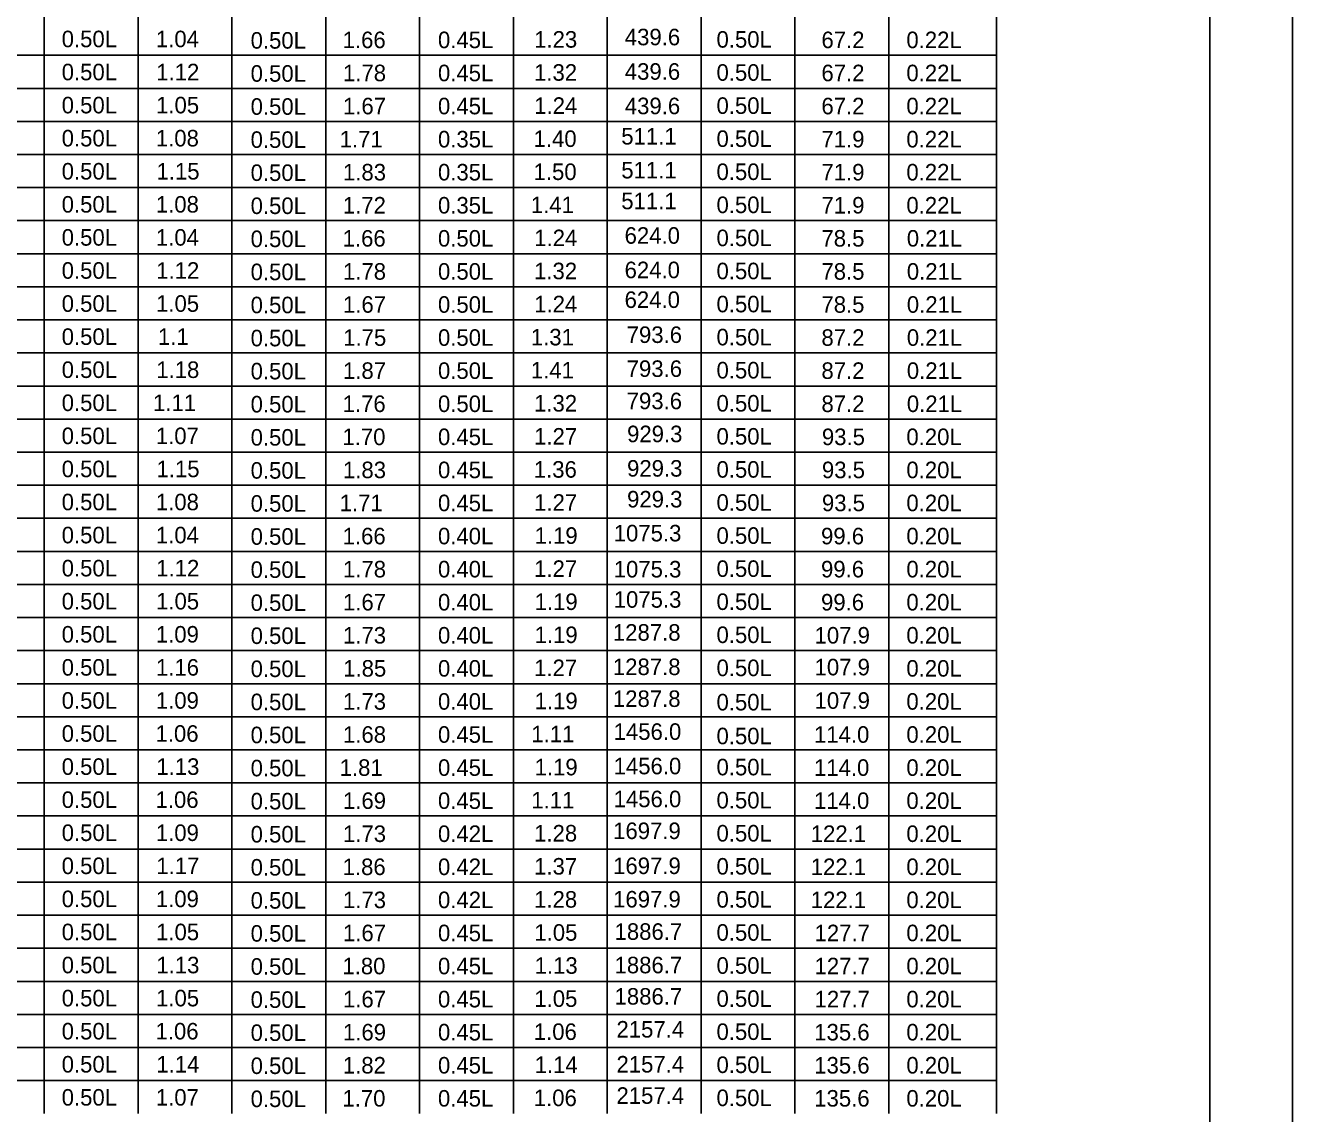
# Model space of a CAD drawing. Extents: x -5022 to -159, y 1126 to 7226.
# Drawn here: x -3229 to -2999.1, y 4898.9 to 5096.3 of the extents above; entities that cross this region are included whole.
import ezdxf

# ---------------------------------------------------------------- set-up
doc = ezdxf.new("R2010")
doc.units = 0
for name, color, linetype in [('2', 7, 'Continuous'), ('3', 7, 'Continuous'), ('PLT-BNDY', 7, 'Continuous')]:
    doc.layers.add(name, color=color, linetype=linetype)

msp = doc.modelspace()

# ---------------------------------------------------------------- linework, layer by layer
at = {"layer": '2'}
msp.add_line((-3014.13, 5268.81), (-3014.13, 4704.81), dxfattribs=at)
at = {"layer": '3'}
for p, q in [((-3052.87, 5249.68), (-3052.87, 4898.87)), ((-3225.57, 5231.69), (-3225.57, 4898.87)), ((-3157.49, 5231.69), (-3157.49, 4898.87)), ((-3123.45, 5231.69), (-3123.45, 4898.87)), ((-3208.55, 5222.48), (-3208.55, 4898.87)), ((-3191.53, 5222.48), (-3191.53, 4898.87)), ((-3174.51, 5222.48), (-3174.51, 4898.87)), ((-3140.47, 5222.48), (-3140.47, 4898.87)), ((-3106.43, 5222.48), (-3106.43, 4898.87)), ((-3089.41, 5222.48), (-3089.41, 4898.87)), ((-3072.39, 5222.48), (-3072.39, 4898.87)), ((-3749.1, 5090.87), (-3052.87, 5090.87)), ((-3749.1, 5084.87), (-3052.87, 5084.87)), ((-3769.1, 5078.87), (-3052.87, 5078.87)), ((-3749.1, 5072.87), (-3052.87, 5072.87)), ((-3749.1, 5066.87), (-3052.87, 5066.87)), ((-3769.1, 5060.87), (-3052.87, 5060.87)), ((-3749.1, 5054.87), (-3052.87, 5054.87)), ((-3749.1, 5048.87), (-3052.87, 5048.87)), ((-3769.1, 5042.87), (-3052.87, 5042.87)), ((-3749.1, 5036.87), (-3052.87, 5036.87)), ((-3749.1, 5030.87), (-3052.87, 5030.87)), ((-3769.1, 5024.87), (-3052.87, 5024.87)), ((-3749.1, 5018.87), (-3052.87, 5018.87)), ((-3749.1, 5012.87), (-3052.87, 5012.87)), ((-3769.1, 5006.87), (-3052.87, 5006.87)), ((-3749.1, 5000.87), (-3052.87, 5000.87)), ((-3749.1, 4994.87), (-3052.87, 4994.87)), ((-3769.1, 4988.87), (-3052.87, 4988.87)), ((-3749.1, 4982.87), (-3052.87, 4982.87)), ((-3749.1, 4976.87), (-3052.87, 4976.87)), ((-3769.1, 4970.87), (-3052.87, 4970.87)), ((-3749.1, 4964.87), (-3052.87, 4964.87)), ((-3749.1, 4958.87), (-3052.87, 4958.87)), ((-3769.1, 4952.87), (-3052.87, 4952.87)), ((-3749.1, 4946.87), (-3052.87, 4946.87)), ((-3749.1, 4940.87), (-3052.87, 4940.87)), ((-3769.1, 4934.86), (-3052.87, 4934.87)), ((-3749.1, 4928.86), (-3052.87, 4928.87)), ((-3749.1, 4922.86), (-3052.87, 4922.87)), ((-3769.1, 4916.86), (-3052.87, 4916.87)), ((-3749.1, 4910.87), (-3052.87, 4910.87)), ((-3749.1, 4904.87), (-3052.87, 4904.87))]:
    msp.add_line(p, q, dxfattribs=at)
at = {"layer": 'PLT-BNDY'}
msp.add_lwpolyline([(-3840.13, 5283.81), (-2999.13, 5283.81), (-2999.13, 4689.81), (-3840.13, 4689.81)], close=True, dxfattribs=at)

# ---------------------------------------------------------------- texts
at = {"layer": '2'}
for s, p in [('0.50L', (-3222.4, 5092.33)), ('1.04', (-3205.31, 5092.33)), ('0.50L', (-3188.13, 5092.07)), ('1.66', (-3171.44, 5092.16)), ('0.45L', (-3154.15, 5092.16)), ('1.23', (-3136.7, 5092.25)), ('439.6', (-3120.26, 5092.68)), ('0.50L', (-3103.63, 5092.25)), ('67.2', (-3084.6, 5092.16)), ('0.22L', (-3069.19, 5092.16)), ('0.50L', (-3222.4, 5086.33)), ('1.12', (-3205.25, 5086.33)), ('0.50L', (-3188.13, 5086.07)), ('1.78', (-3171.38, 5086.16)), ('0.45L', (-3154.15, 5086.16)), ('1.32', (-3136.72, 5086.25)), ('439.6', (-3120.26, 5086.43)), ('0.50L', (-3103.63, 5086.25)), ('67.2', (-3084.6, 5086.16)), ('0.22L', (-3069.19, 5086.16)), ('0.50L', (-3222.4, 5080.33)), ('1.05', (-3205.28, 5080.33)), ('0.50L', (-3188.13, 5080.07)), ('1.67', (-3171.38, 5080.16)), ('0.45L', (-3154.15, 5080.16)), ('1.24', (-3136.69, 5080.24)), ('439.6', (-3120.26, 5080.18)), ('0.50L', (-3103.63, 5080.24)), ('67.2', (-3084.6, 5080.16)), ('0.22L', (-3069.19, 5080.16)), ('511.1', (-3120.9, 5074.68)), ('0.50L', (-3222.4, 5074.33)), ('1.08', (-3205.32, 5074.33)), ('0.50L', (-3188.13, 5074.07)), ('1.71', (-3171.98, 5074.15)), ('0.35L', (-3154.15, 5074.15)), ('1.40', (-3136.81, 5074.24)), ('0.50L', (-3103.63, 5074.24)), ('71.9', (-3084.6, 5074.15)), ('0.22L', (-3069.19, 5074.15)), ('0.50L', (-3222.4, 5068.33)), ('1.15', (-3205.2, 5068.33)), ('0.50L', (-3188.13, 5068.07)), ('1.83', (-3171.38, 5068.16)), ('0.35L', (-3154.15, 5068.16)), ('1.50', (-3136.81, 5068.24)), ('511.1', (-3120.9, 5068.53)), ('0.50L', (-3103.63, 5068.24)), ('71.9', (-3084.6, 5068.16)), ('0.22L', (-3069.19, 5068.16)), ('0.50L', (-3222.4, 5062.33)), ('1.08', (-3205.32, 5062.33)), ('0.50L', (-3188.13, 5062.07)), ('1.72', (-3171.4, 5062.16)), ('0.35L', (-3154.15, 5062.16)), ('1.41', (-3137.3, 5062.24)), ('511.1', (-3120.9, 5062.94)), ('0.50L', (-3103.63, 5062.24)), ('71.9', (-3084.6, 5062.16)), ('0.22L', (-3069.19, 5062.16)), ('0.50L', (-3222.4, 5056.33)), ('1.04', (-3205.31, 5056.33)), ('1.24', (-3136.69, 5056.24)), ('624.0', (-3120.3, 5056.68)), ('0.50L', (-3103.63, 5056.24)), ('0.50L', (-3188.13, 5056.07)), ('1.66', (-3171.44, 5056.16)), ('0.50L', (-3154.15, 5056.16)), ('78.5', (-3084.6, 5056.16)), ('0.21L', (-3069.11, 5056.16)), ('0.50L', (-3222.4, 5050.33)), ('1.12', (-3205.25, 5050.33)), ('0.50L', (-3188.13, 5050.07)), ('1.78', (-3171.38, 5050.16)), ('0.50L', (-3154.15, 5050.16)), ('1.32', (-3136.72, 5050.24)), ('624.0', (-3120.3, 5050.43)), ('0.50L', (-3103.63, 5050.24)), ('78.5', (-3084.6, 5050.16)), ('0.21L', (-3069.11, 5050.16)), ('624.0', (-3120.3, 5045.03)), ('0.50L', (-3222.4, 5044.33)), ('1.05', (-3205.28, 5044.33)), ('0.50L', (-3188.13, 5044.07)), ('1.67', (-3171.38, 5044.16)), ('0.50L', (-3154.15, 5044.16)), ('1.24', (-3136.69, 5044.24)), ('0.50L', (-3103.63, 5044.24)), ('78.5', (-3084.6, 5044.16)), ('0.21L', (-3069.11, 5044.16)), ('0.50L', (-3222.4, 5038.33)), ('1.1', (-3204.94, 5038.33)), ('0.50L', (-3188.13, 5038.07)), ('1.75', (-3171.34, 5038.16)), ('0.50L', (-3154.15, 5038.16)), ('1.31', (-3137.3, 5038.24)), ('793.6', (-3119.92, 5038.68)), ('0.50L', (-3103.63, 5038.24)), ('87.2', (-3084.6, 5038.16)), ('0.21L', (-3069.11, 5038.16)), ('0.50L', (-3222.4, 5032.33)), ('1.18', (-3205.24, 5032.33)), ('0.50L', (-3188.13, 5032.07)), ('1.87', (-3171.38, 5032.16)), ('0.50L', (-3154.15, 5032.16)), ('1.41', (-3137.3, 5032.24)), ('793.6', (-3119.92, 5032.52)), ('0.50L', (-3103.63, 5032.24)), ('87.2', (-3084.6, 5032.16)), ('0.21L', (-3069.11, 5032.16)), ('0.50L', (-3222.4, 5026.33)), ('1.11', (-3205.83, 5026.33)), ('793.6', (-3119.92, 5026.66)), ('0.50L', (-3188.13, 5026.07)), ('1.76', (-3171.44, 5026.15)), ('0.50L', (-3154.15, 5026.15)), ('1.32', (-3136.72, 5026.24)), ('0.50L', (-3103.63, 5026.24)), ('87.2', (-3084.6, 5026.15)), ('0.21L', (-3069.11, 5026.15)), ('0.50L', (-3222.4, 5020.33)), ('1.07', (-3205.32, 5020.33)), ('0.50L', (-3188.13, 5020.06)), ('1.70', (-3171.48, 5020.15)), ('0.45L', (-3154.15, 5020.15)), ('1.27', (-3136.71, 5020.24)), ('929.3', (-3119.85, 5020.68)), ('0.50L', (-3103.63, 5020.24)), ('93.5', (-3084.51, 5020.15)), ('0.20L', (-3069.19, 5020.15)), ('0.50L', (-3222.4, 5014.33)), ('1.15', (-3205.2, 5014.33)), ('0.50L', (-3188.13, 5014.06)), ('1.83', (-3171.38, 5014.15)), ('0.45L', (-3154.15, 5014.15)), ('1.36', (-3136.77, 5014.24)), ('929.3', (-3119.85, 5014.43)), ('0.50L', (-3103.63, 5014.24)), ('93.5', (-3084.51, 5014.15)), ('0.20L', (-3069.19, 5014.15)), ('0.50L', (-3222.4, 5008.33)), ('1.08', (-3205.32, 5008.33)), ('0.50L', (-3188.13, 5008.07)), ('1.71', (-3171.98, 5008.16)), ('0.45L', (-3154.15, 5008.16)), ('1.27', (-3136.71, 5008.24)), ('929.3', (-3119.85, 5008.84)), ('0.50L', (-3103.63, 5008.24)), ('93.5', (-3084.51, 5008.16)), ('0.20L', (-3069.19, 5008.16)), ('0.50L', (-3222.4, 5002.33)), ('1.04', (-3205.31, 5002.33)), ('0.50L', (-3188.13, 5002.07)), ('1.66', (-3171.44, 5002.15)), ('0.40L', (-3154.15, 5002.15)), ('1.19', (-3136.62, 5002.24)), ('1075.3', (-3122.27, 5002.68)), ('0.50L', (-3103.63, 5002.24)), ('99.6', (-3084.67, 5002.15)), ('0.20L', (-3069.19, 5002.15)), ('0.50L', (-3222.4, 4996.33)), ('1.12', (-3205.25, 4996.33)), ('0.50L', (-3188.13, 4996.06)), ('1.78', (-3171.38, 4996.15)), ('0.40L', (-3154.15, 4996.15)), ('1.27', (-3136.71, 4996.24)), ('1075.3', (-3122.27, 4996.14)), ('0.50L', (-3103.63, 4996.24)), ('99.6', (-3084.67, 4996.15)), ('0.20L', (-3069.19, 4996.15)), ('0.50L', (-3222.4, 4990.33)), ('1.05', (-3205.28, 4990.33)), ('0.50L', (-3188.13, 4990.07)), ('1.67', (-3171.38, 4990.15)), ('0.40L', (-3154.15, 4990.15)), ('1.19', (-3136.62, 4990.24)), ('1075.3', (-3122.27, 4990.65)), ('0.50L', (-3103.63, 4990.24)), ('99.6', (-3084.67, 4990.15)), ('0.20L', (-3069.19, 4990.15)), ('0.50L', (-3222.4, 4984.33)), ('1.09', (-3205.32, 4984.33)), ('0.50L', (-3188.13, 4984.07)), ('1.73', (-3171.38, 4984.15)), ('0.40L', (-3154.15, 4984.15)), ('1.19', (-3136.62, 4984.24)), ('1287.8', (-3122.42, 4984.67)), ('0.50L', (-3103.63, 4984.24)), ('107.9', (-3085.84, 4984.15)), ('0.20L', (-3069.19, 4984.15)), ('0.50L', (-3222.4, 4978.33)), ('1.16', (-3205.3, 4978.33)), ('0.50L', (-3188.13, 4978.07)), ('1.85', (-3171.34, 4978.15)), ('0.40L', (-3154.15, 4978.15)), ('1.27', (-3136.71, 4978.24)), ('1287.8', (-3122.42, 4978.43)), ('0.50L', (-3103.63, 4978.24)), ('107.9', (-3085.84, 4978.38)), ('0.20L', (-3069.19, 4978.15)), ('0.50L', (-3222.4, 4972.33)), ('1.09', (-3205.32, 4972.33)), ('0.50L', (-3188.13, 4972.06)), ('1.73', (-3171.38, 4972.15)), ('0.40L', (-3154.15, 4972.15)), ('1.19', (-3136.62, 4972.24)), ('1287.8', (-3122.42, 4972.65)), ('0.50L', (-3103.63, 4972.02)), ('107.9', (-3085.84, 4972.31)), ('0.20L', (-3069.19, 4972.15)), ('1456.0', (-3122.29, 4966.68)), ('0.50L', (-3222.4, 4966.33)), ('1.06', (-3205.38, 4966.33)), ('0.50L', (-3188.13, 4966.07)), ('1.68', (-3171.38, 4966.15)), ('0.45L', (-3154.15, 4966.15)), ('1.11', (-3137.22, 4966.24)), ('0.50L', (-3103.63, 4965.88)), ('114.0', (-3085.95, 4966.15)), ('0.20L', (-3069.19, 4966.15)), ('0.50L', (-3222.4, 4960.33)), ('1.13', (-3205.23, 4960.33)), ('0.50L', (-3188.13, 4960.06)), ('1.81', (-3171.98, 4960.15)), ('0.45L', (-3154.15, 4960.15)), ('1.19', (-3136.62, 4960.24)), ('1456.0', (-3122.29, 4960.43)), ('0.50L', (-3103.63, 4960.24)), ('114.0', (-3085.95, 4960.15)), ('0.20L', (-3069.19, 4960.15)), ('0.50L', (-3222.4, 4954.33)), ('1.06', (-3205.38, 4954.33)), ('0.50L', (-3188.13, 4954.06)), ('1.69', (-3171.38, 4954.15)), ('0.45L', (-3154.15, 4954.15)), ('1.11', (-3137.22, 4954.24)), ('1456.0', (-3122.29, 4954.46)), ('0.50L', (-3103.63, 4954.24)), ('114.0', (-3085.95, 4954.15)), ('0.20L', (-3069.19, 4954.15)), ('0.50L', (-3222.4, 4948.33)), ('1.09', (-3205.32, 4948.33)), ('1.73', (-3171.38, 4948.15)), ('0.42L', (-3154.15, 4948.15)), ('1.28', (-3136.71, 4948.24)), ('1697.9', (-3122.38, 4948.68)), ('0.50L', (-3103.63, 4948.24)), ('122.1', (-3086.54, 4948.15)), ('0.20L', (-3069.19, 4948.15)), ('0.50L', (-3188.13, 4948.06)), ('0.50L', (-3222.4, 4942.33)), ('1.17', (-3205.24, 4942.33)), ('0.50L', (-3188.13, 4942.06)), ('1.86', (-3171.44, 4942.15)), ('0.42L', (-3154.15, 4942.15)), ('1.37', (-3136.71, 4942.24)), ('1697.9', (-3122.38, 4942.33)), ('0.50L', (-3103.63, 4942.24)), ('122.1', (-3086.54, 4942.15)), ('0.20L', (-3069.19, 4942.15)), ('0.50L', (-3222.4, 4936.33)), ('1.09', (-3205.32, 4936.33)), ('0.50L', (-3188.13, 4936.06)), ('1.73', (-3171.38, 4936.15)), ('0.42L', (-3154.15, 4936.15)), ('1.28', (-3136.71, 4936.24)), ('1697.9', (-3122.38, 4936.27)), ('0.50L', (-3103.63, 4936.24)), ('122.1', (-3086.54, 4936.15)), ('0.20L', (-3069.19, 4936.15)), ('0.50L', (-3222.4, 4930.33)), ('1.05', (-3205.28, 4930.33)), ('0.50L', (-3188.13, 4930.07)), ('1.67', (-3171.38, 4930.15)), ('0.45L', (-3154.15, 4930.15)), ('1.05', (-3136.67, 4930.24)), ('1886.7', (-3122.12, 4930.4)), ('0.50L', (-3103.63, 4930.24)), ('127.7', (-3085.84, 4930.15)), ('0.20L', (-3069.19, 4930.15)), ('0.50L', (-3222.4, 4924.33)), ('1.13', (-3205.23, 4924.33)), ('0.50L', (-3188.13, 4924.07)), ('1.80', (-3171.48, 4924.15)), ('0.45L', (-3154.15, 4924.15)), ('1.13', (-3136.62, 4924.24)), ('1886.7', (-3122.12, 4924.33)), ('0.50L', (-3103.63, 4924.24)), ('127.7', (-3085.84, 4924.15)), ('0.20L', (-3069.19, 4924.15)), ('0.50L', (-3222.4, 4918.33)), ('1.05', (-3205.28, 4918.33)), ('1886.7', (-3122.12, 4918.65)), ('0.50L', (-3188.13, 4918.06)), ('1.67', (-3171.38, 4918.15)), ('0.45L', (-3154.15, 4918.15)), ('1.05', (-3136.67, 4918.24)), ('0.50L', (-3103.63, 4918.24)), ('127.7', (-3085.84, 4918.15)), ('0.20L', (-3069.19, 4918.15)), ('0.50L', (-3222.4, 4912.33)), ('1.06', (-3205.38, 4912.33)), ('0.50L', (-3188.13, 4912.06)), ('1.69', (-3171.38, 4912.15)), ('0.45L', (-3154.15, 4912.15)), ('1.06', (-3136.77, 4912.24)), ('2157.4', (-3121.77, 4912.67)), ('0.50L', (-3103.63, 4912.24)), ('135.6', (-3085.9, 4912.15)), ('0.20L', (-3069.19, 4912.15)), ('0.50L', (-3222.4, 4906.33)), ('1.14', (-3205.23, 4906.33)), ('0.50L', (-3188.13, 4906.06)), ('1.82', (-3171.4, 4906.15)), ('0.45L', (-3154.15, 4906.15)), ('1.14', (-3136.61, 4906.24)), ('2157.4', (-3121.77, 4906.33)), ('0.50L', (-3103.63, 4906.24)), ('135.6', (-3085.9, 4906.15)), ('0.20L', (-3069.19, 4906.15)), ('0.50L', (-3222.4, 4900.33)), ('1.07', (-3205.32, 4900.33)), ('0.50L', (-3188.13, 4900.06)), ('1.70', (-3171.48, 4900.15)), ('0.45L', (-3154.15, 4900.15)), ('1.06', (-3136.77, 4900.24)), ('2157.4', (-3121.77, 4900.65)), ('0.50L', (-3103.63, 4900.24)), ('135.6', (-3085.9, 4900.15)), ('0.20L', (-3069.19, 4900.15))]:
    msp.add_text(s, height=3, dxfattribs=at).set_placement(p)

doc.saveas('drawing.dxf')
